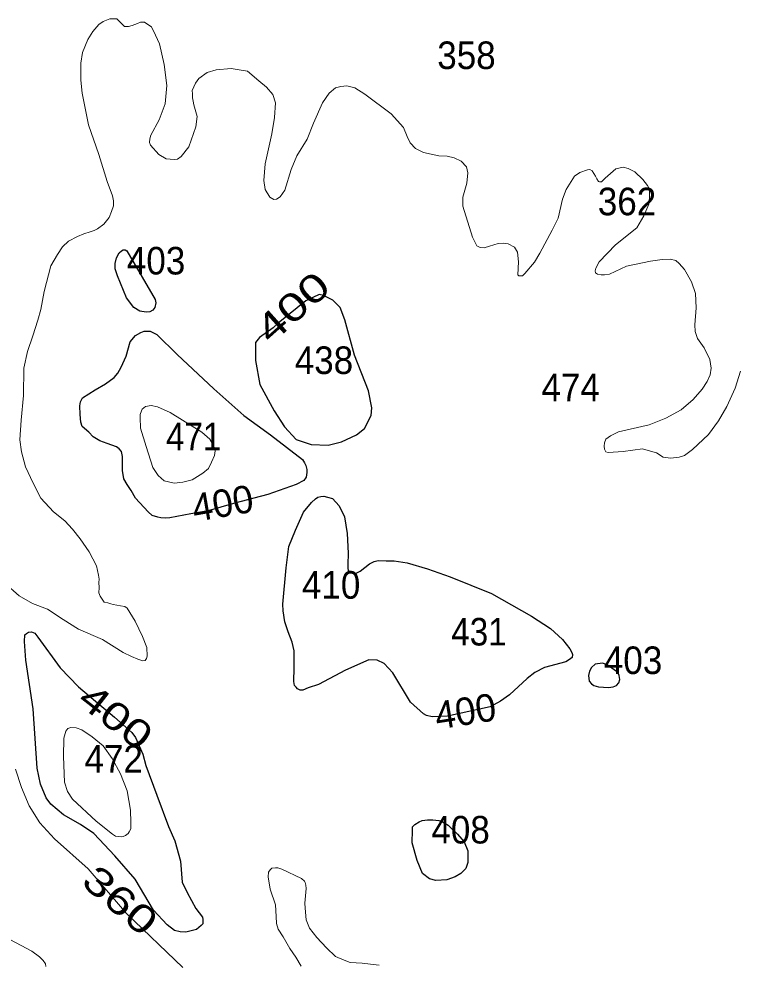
# Model space of a CAD drawing. Extents: x 445.4 to 500, y 8728.7 to 8784.
# Drawn here: x 457.78 to 461.97, y 8766.01 to 8771.49 of the extents above; entities that cross this region are included whole.
import ezdxf
from ezdxf.enums import TextEntityAlignment as Align

# ---------------------------------------------------------------- set-up
doc = ezdxf.new("R2010")
doc.units = 0
doc.header["$LTSCALE"] = 0.064
doc.layers.add('1', color=7, linetype='Continuous', lineweight=25)
doc.layers.add('2', color=7, linetype='Continuous', lineweight=13)
doc.layers.add('21', color=7, linetype='Continuous')
doc.layers.add('61', color=7, linetype='Continuous')

msp = doc.modelspace()

# ---------------------------------------------------------------- linework, layer by layer
at = {"layer": '1'}
for points in [[(458.4063, 8770.147), (458.5721, 8769.8643), (458.575, 8769.8438), (458.5691, 8769.8174), (458.5589, 8769.8028), (458.5413, 8769.7925), (458.5193, 8769.7911), (458.4826, 8769.7955), (458.4474, 8769.8174), (458.4049, 8769.8731), (458.3521, 8770.002), (458.3389, 8770.0416), (458.3403, 8770.0738), (458.3462, 8770.106), (458.3623, 8770.1338), (458.377, 8770.147), (458.3858, 8770.1514), (458.3977, 8770.1524)], [(459.2565, 8769.7003), (459.1765, 8769.6437), (459.1532, 8769.6138), (459.1532, 8769.5106), (459.1798, 8769.3709), (459.2631, 8769.2179), (459.3231, 8769.1248), (459.3897, 8769.0516), (459.4763, 8769.0216), (459.5762, 8769.0183), (459.6529, 8769.0383), (459.7395, 8769.0782), (459.7861, 8769.1148), (459.8261, 8769.1913), (459.8294, 8769.2345), (459.8094, 8769.3343), (459.7295, 8769.5406), (459.6729, 8769.7468), (459.6462, 8769.8167), (459.6029, 8769.8599), (459.5496, 8769.8866), (459.5229, 8769.8932), (459.4463, 8769.8566), (459.2864, 8769.7269)], [(458.778, 8768.6196), (458.6558, 8768.5979), (458.6309, 8768.5948), (458.6045, 8768.5979), (458.5873, 8768.601), (458.5535, 8768.6097), (458.5301, 8768.6315), (458.457, 8768.7115), (458.4319, 8768.7556), (458.4085, 8768.7905), (458.3891, 8768.8232), (458.3828, 8768.8714), (458.3828, 8768.953), (458.3766, 8768.9823), (458.3634, 8768.9978), (458.347, 8769.0087), (458.2925, 8769.0289), (458.2505, 8769.0445), (458.2124, 8769.0662), (458.1867, 8769.0942), (458.1483, 8769.1273), (458.1405, 8769.1529), (458.1358, 8769.1964), (458.1351, 8769.2477), (458.1374, 8769.2711), (458.1506, 8769.2928), (458.2238, 8769.3395), (458.2832, 8769.3743), (458.3338, 8769.4116), (458.3541, 8769.4365), (458.3743, 8769.4707), (458.4031, 8769.5352), (458.4266, 8769.6188), (458.457, 8769.6554), (458.4889, 8769.6725), (458.5068, 8769.6803), (458.5418, 8769.6795), (458.5807, 8769.6616), (458.699, 8769.545), (458.9126, 8769.3454), (459.0866, 8769.1918), (459.2414, 8769.0791), (459.4263, 8768.9355), (459.4379, 8768.9168), (459.4457, 8768.9013), (459.4512, 8768.8772), (459.4512, 8768.8609), (459.4474, 8768.8338), (459.4341, 8768.8136), (459.3906, 8768.7895), (459.2248, 8768.7328), (459.0266, 8768.6804), (458.8787, 8768.6384)], [(459.3312, 8768.3061), (459.3483, 8768.4304), (459.3853, 8768.5257), (459.4334, 8768.629), (459.4784, 8768.6854), (459.5021, 8768.7065), (459.5153, 8768.7176), (459.5324, 8768.7209), (459.5515, 8768.7223), (459.5726, 8768.7176), (459.6009, 8768.7084), (459.6398, 8768.6676), (459.6708, 8768.6031), (459.6861, 8768.5059), (459.692, 8768.3914), (459.69, 8768.3269), (459.69, 8768.3052), (459.6927, 8768.2914), (459.6999, 8768.2815), (459.7078, 8768.2769), (459.7243, 8768.275), (459.7427, 8768.2769), (459.7625, 8768.2868), (459.8165, 8768.3296), (459.8436, 8768.3427), (459.8666, 8768.3493), (459.9134, 8768.3467), (459.9585, 8768.348), (460.035, 8768.3362), (460.1523, 8768.3006), (460.2837, 8768.2555), (460.5235, 8768.1582), (460.7568, 8768.0266), (460.8662, 8767.9542), (460.9354, 8767.8901), (460.9789, 8767.8374), (460.9908, 8767.8164), (460.9947, 8767.8032), (460.9921, 8767.7861), (460.9776, 8767.7743), (460.9552, 8767.7611), (460.8313, 8767.7282), (460.776, 8767.6992), (460.732, 8767.6656), (460.6278, 8767.5708), (460.5764, 8767.534), (460.5171, 8767.5011), (460.2681, 8767.4458), (460.179, 8767.4419), (460.1474, 8767.4498), (460.129, 8767.459), (460.0538, 8767.5275), (459.951, 8767.6972), (459.901, 8767.7525), (459.8601, 8767.7709), (459.8127, 8767.7722), (459.6756, 8767.713), (459.5193, 8767.6301), (459.46, 8767.6104), (459.4284, 8767.5972), (459.4139, 8767.5972), (459.3981, 8767.6038), (459.3902, 8767.6143), (459.3796, 8767.6248), (459.3757, 8767.6472), (459.3783, 8767.7262), (459.3783, 8767.8246), (459.3678, 8767.8759), (459.3441, 8767.9364), (459.3243, 8767.9943), (459.3137, 8768.0575), (459.3124, 8768.097)], [(458.582, 8766.9882), (458.648, 8766.8057), (458.6861, 8766.7221), (458.7191, 8766.6055), (458.7292, 8766.4838), (458.7574, 8766.4237), (458.8082, 8766.3299), (458.8462, 8766.2792), (458.8488, 8766.2665), (458.8488, 8766.2412), (458.8386, 8766.2311), (458.8107, 8766.2082), (458.7498, 8766.193), (458.7168, 8766.1956), (458.6838, 8766.2032), (458.6407, 8766.2361), (458.562, 8766.3198), (458.4554, 8766.4997), (458.338, 8766.6357), (458.2162, 8766.7649), (458.1375, 8766.8181), (458.0385, 8766.8739), (457.9649, 8766.9347), (457.9395, 8766.9727), (457.9065, 8767.0513), (457.8862, 8767.1451), (457.8633, 8767.4891), (457.8201, 8767.7704), (457.8125, 8767.8794), (457.8151, 8767.9174), (457.8252, 8767.925), (457.8354, 8767.9326), (457.8531, 8767.9351), (457.8734, 8767.9275), (457.8912, 8767.9047), (458.0206, 8767.7273), (458.1272, 8767.6158), (458.3353, 8767.441), (458.4368, 8767.3523), (458.4571, 8767.3218), (458.5003, 8767.2255), (458.518, 8767.1596)], [(461.2371, 8767.7142), (461.1963, 8767.7444), (461.1686, 8767.7536), (461.1252, 8767.7483), (461.1041, 8767.7286), (461.0936, 8767.7076), (461.087, 8767.6813), (461.0909, 8767.6497), (461.1041, 8767.6339), (461.1186, 8767.6234), (461.1462, 8767.6155), (461.2029, 8767.6116), (461.2305, 8767.6168), (461.2489, 8767.6234), (461.2634, 8767.6392), (461.2687, 8767.6589), (461.2661, 8767.6813), (461.2568, 8767.6997)], [(460.386, 8766.5971), (460.3752, 8766.5628), (460.3463, 8766.5322), (460.3138, 8766.5141), (460.265, 8766.4961), (460.2018, 8766.4925), (460.1638, 8766.5015), (460.1241, 8766.534), (460.0934, 8766.6079), (460.0627, 8766.7107), (460.0663, 8766.7847), (460.0663, 8766.8045), (460.0789, 8766.8172), (460.1042, 8766.8334), (460.1223, 8766.8406), (460.153, 8766.8442), (460.1837, 8766.8442), (460.218, 8766.8406), (460.2397, 8766.8334), (460.2722, 8766.8136), (460.3264, 8766.7613), (460.3662, 8766.7162), (460.386, 8766.6638)]]:
    msp.add_lwpolyline(points, close=True, dxfattribs=at)
at = {"layer": '2'}
for points in [[(458.7017, 8770.6782), (458.6819, 8770.6766), (458.6363, 8770.6797), (458.5921, 8770.7055), (458.5449, 8770.7587), (458.5388, 8770.7755), (458.5404, 8770.7967), (458.5464, 8770.818), (458.5953, 8770.9059), (458.6303, 8771.0001), (458.6394, 8771.1065), (458.6242, 8771.2282), (458.5968, 8771.3483), (458.5738, 8771.398), (458.551, 8771.4466), (458.5281, 8771.4588), (458.5099, 8771.474), (458.487, 8771.474), (458.4688, 8771.4664), (458.4383, 8771.4542), (458.417, 8771.4481), (458.3926, 8771.4481), (458.3774, 8771.4633), (458.3607, 8771.4816), (458.3485, 8771.4922), (458.3287, 8771.4922), (458.3089, 8771.4922), (458.2693, 8771.477), (458.245, 8771.4603), (458.2097, 8771.4198), (458.1808, 8771.3727), (458.1488, 8771.2982), (458.1397, 8771.2359), (458.1397, 8771.1371), (458.1473, 8771.061), (458.1854, 8770.8776), (458.2448, 8770.7058), (458.2936, 8770.5481), (458.324, 8770.466), (458.3301, 8770.4371), (458.3301, 8770.4067), (458.3179, 8770.3748), (458.3042, 8770.3398), (458.2738, 8770.3018), (458.2373, 8770.2744), (458.2175, 8770.2653), (458.1946, 8770.2562), (458.1581, 8770.2456), (458.1201, 8770.2288), (458.0693, 8770.2019), (458.0343, 8770.17), (458.0039, 8770.1259), (457.9658, 8770.059), (457.9262, 8769.91), (457.908, 8769.8067), (457.8911, 8769.7432), (457.8622, 8769.6535), (457.8302, 8769.5623), (457.8089, 8769.465), (457.8074, 8769.3069), (457.7937, 8769.1643), (457.7861, 8769.0503), (457.7952, 8768.9804), (457.818, 8768.8922), (457.8624, 8768.7983), (457.9081, 8768.7116), (457.9811, 8768.631), (458.0481, 8768.5794), (458.0923, 8768.5322), (458.1364, 8768.476), (458.1884, 8768.3989), (458.231, 8768.3183), (458.2432, 8768.2651), (458.2463, 8768.2408), (458.2447, 8768.221), (458.2467, 8768.1926), (458.2447, 8768.1617), (458.2524, 8768.1419), (458.263, 8768.1252), (458.2752, 8768.1085), (458.2965, 8768.1039), (458.3148, 8768.0979), (458.3285, 8768.0948), (458.3498, 8768.0903), (458.3696, 8768.0857), (458.3954, 8768.0827), (458.4091, 8768.0735), (458.4549, 8767.9967), (458.4975, 8767.9085), (458.5234, 8767.8446), (458.5249, 8767.7945), (458.5219, 8767.7808), (458.5127, 8767.7686), (458.499, 8767.7671), (458.4701, 8767.7762), (458.4351, 8767.7914), (458.3849, 8767.8157), (458.2661, 8767.8902), (458.1261, 8767.9511), (458.0384, 8768.0066), (457.9471, 8768.0674)], [(461.2436, 8770.1803), (461.3683, 8770.28), (461.4092, 8770.3502), (461.437, 8770.418), (461.4411, 8770.4563), (461.4411, 8770.5037), (461.4288, 8770.5249), (461.4034, 8770.5598), (461.356, 8770.6039), (461.3184, 8770.6235), (461.289, 8770.6325), (461.2465, 8770.6219), (461.1835, 8770.5688), (461.1622, 8770.547), (461.1504, 8770.547), (461.1445, 8770.5485), (461.1356, 8770.5633), (461.1282, 8770.5795), (461.1093, 8770.6108), (461.0954, 8770.6178), (461.0815, 8770.6168), (461.0378, 8770.6009), (461.005, 8770.5801), (460.9574, 8770.5027), (460.9372, 8770.4456), (460.9114, 8770.3355), (460.8767, 8770.2661), (460.8052, 8770.1332), (460.7743, 8770.0808), (460.7174, 8770.0149), (460.7046, 8770.0021), (460.6825, 8770.0021), (460.6769, 8770.0076), (460.6806, 8770.0829), (460.6751, 8770.1381), (460.6567, 8770.1675), (460.6208, 8770.1876), (460.5934, 8770.1907), (460.5629, 8770.1891), (460.5127, 8770.1739), (460.4823, 8770.1633), (460.4579, 8770.1648), (460.4396, 8770.1754), (460.4137, 8770.2258), (460.3574, 8770.405), (460.3572, 8770.4578), (460.38, 8770.5383), (460.3876, 8770.5991), (460.3785, 8770.6341), (460.3481, 8770.6676), (460.307, 8770.6858), (460.2674, 8770.6949), (460.2187, 8770.698), (460.1289, 8770.7177), (460.0832, 8770.7405), (460.0528, 8770.774), (460.0345, 8770.8105), (460.0125, 8770.8616), (459.941, 8770.9421), (459.7888, 8771.0562), (459.7309, 8771.0927), (459.6837, 8771.1033), (459.6502, 8771.1003), (459.6183, 8771.0927), (459.5817, 8771.0622), (459.5422, 8771.0045), (459.4914, 8770.8879), (459.4548, 8770.7952), (459.3939, 8770.6979), (459.3604, 8770.6188), (459.3239, 8770.4987), (459.298, 8770.4592), (459.2767, 8770.4458), (459.26, 8770.444), (459.2371, 8770.4576), (459.2097, 8770.5017), (459.2021, 8770.5549), (459.2097, 8770.6507), (459.2493, 8770.8256), (459.2638, 8770.9194), (459.2699, 8771.006), (459.2547, 8771.0531), (459.2182, 8771.0957), (459.174, 8771.1337), (459.107, 8771.1885), (459.0705, 8771.1945), (459.0127, 8771.2037), (458.9259, 8771.1976), (458.8741, 8771.1808), (458.8254, 8771.1459), (458.8056, 8771.12), (458.7858, 8771.0759), (458.7874, 8771.0577), (458.7874, 8771.0334), (458.7919, 8771.0151), (458.7965, 8770.9939), (458.8163, 8770.9254), (458.8083, 8770.8667), (458.7672, 8770.7496), (458.723, 8770.6934), (458.7017, 8770.6782)], [(461.9688, 8769.4478), (461.9379, 8769.3485), (461.8911, 8769.2432), (461.8417, 8769.1596), (461.783, 8769.0808), (461.6902, 8768.9926), (461.6453, 8768.9583), (461.6139, 8768.9493), (461.5645, 8768.9433), (461.5211, 8768.9493), (461.4822, 8768.9747), (461.4328, 8768.9881), (461.3999, 8768.9971), (461.2877, 8768.9822), (461.2009, 8768.9762), (461.1875, 8768.9807), (461.18, 8768.9956), (461.1785, 8769.0135), (461.18, 8769.0315), (461.1875, 8769.0539), (461.2144, 8769.0733), (461.2608, 8769.0957), (461.4403, 8769.1376), (461.5362, 8769.1757), (461.6245, 8769.2235), (461.6948, 8769.2833), (461.7472, 8769.3431), (461.7758, 8769.3888), (461.7938, 8769.4277), (461.7998, 8769.465), (461.7923, 8769.5158), (461.7579, 8769.5831), (461.7205, 8769.6369), (461.707, 8769.6787), (461.704, 8769.716), (461.7115, 8769.8162), (461.7085, 8769.8979), (461.6846, 8769.9666), (461.6442, 8770.0383), (461.6142, 8770.0727), (461.5933, 8770.0906), (461.5619, 8770.0981), (461.5155, 8770.0966), (461.4471, 8770.0862), (461.3079, 8770.0578), (461.2092, 8770.01), (461.1808, 8770.007), (461.1598, 8770.007), (461.1389, 8770.0115), (461.1269, 8770.0189), (461.1254, 8770.0309), (461.1299, 8770.0458), (461.1493, 8770.0817), (461.2436, 8770.1803)], [(457.9471, 8768.0674), (457.8603, 8768.1008), (457.7811, 8768.1449), (457.6989, 8768.2179)], [(457.7615, 8767.139), (457.795, 8767.0326), (457.8393, 8766.9267), (457.9026, 8766.827), (457.9868, 8766.7336), (458.1831, 8766.5609), (458.4045, 8766.301), (458.7317, 8765.9882)], [(459.419, 8765.9952), (459.3878, 8766.0467), (459.3525, 8766.0975), (459.3145, 8766.1655), (459.286, 8766.2103), (459.2765, 8766.2422), (459.2731, 8766.2834), (459.2697, 8766.3523), (459.2395, 8766.4427), (459.2283, 8766.5134), (459.23, 8766.5409), (459.2395, 8766.5538), (459.249, 8766.5642), (459.2697, 8766.5668), (459.2843, 8766.5668), (459.3076, 8766.559), (459.4215, 8766.5039), (459.4387, 8766.4884), (459.443, 8766.4806), (459.4465, 8766.466), (459.4491, 8766.4462), (459.4413, 8766.3609), (459.4422, 8766.3311), (459.4491, 8766.2639), (459.4672, 8766.2156), (459.5095, 8766.1614), (459.5655, 8766.1011), (459.6187, 8766.0523), (459.6696, 8766.0308), (459.7041, 8766.0161), (459.7731, 8766.0127), (459.8222, 8766.0075), (459.8723, 8766.0006)], [(457.7287, 8766.1501), (457.7938, 8766.1149), (457.8563, 8766.0824), (457.8997, 8766.0499), (457.9214, 8766.0282), (457.935, 8766.0092)], [(457.935, 8766.0092), (457.9377, 8765.993)]]:
    msp.add_lwpolyline(points, dxfattribs=at)
for points in [[(458.7329, 8768.8034), (458.6817, 8768.7985), (458.6242, 8768.8122), (458.5893, 8768.8421), (458.558, 8768.8883), (458.5193, 8769.0117), (458.4855, 8769.1172), (458.4842, 8769.1796), (458.4842, 8769.197), (458.4917, 8769.217), (458.4967, 8769.2282), (458.5155, 8769.2432), (458.5492, 8769.2494), (458.5854, 8769.2407), (458.6578, 8769.2082), (458.8427, 8769.0947), (458.8889, 8769.0536), (458.9104, 8769.0167), (458.9204, 8768.9867), (458.9154, 8768.9593), (458.8979, 8768.9194), (458.8805, 8768.8832), (458.848, 8768.857), (458.7868, 8768.8171)], [(458.4093, 8767.0125), (458.4288, 8766.9008), (458.4299, 8766.83), (458.431, 8766.7919), (458.4212, 8766.7756), (458.4146, 8766.7647), (458.3994, 8766.7527), (458.3852, 8766.7473), (458.3743, 8766.7462), (458.3579, 8766.7473), (458.3405, 8766.7505), (458.3241, 8766.7614), (458.2293, 8766.8376), (458.0908, 8766.9651), (458.0622, 8767.0093), (458.0458, 8767.0626), (458.0403, 8767.2118), (458.0404, 8767.3192), (458.0535, 8767.3595), (458.0655, 8767.3737), (458.0829, 8767.3802), (458.1123, 8767.3781), (458.1451, 8767.3661), (458.205, 8767.3269), (458.2694, 8767.2735), (458.3217, 8767.2005), (458.3711, 8767.1116)]]:
    msp.add_lwpolyline(points, close=True, dxfattribs=at)

# ---------------------------------------------------------------- texts
at = {"layer": '21'}
for s, width, p in [('358', 0.95, (460.2092, 8771.2012)), ('362', 0.95, (461.1413, 8770.3528)), ('403', 0.95, (458.4072, 8770.0092)), ('438', 0.95, (459.3818, 8769.4316)), ('474', 0.95, (460.814, 8769.274)), ('471', 0.9, (458.6345, 8768.9888)), ('410', 0.95, (459.4235, 8768.1277)), ('431', 0.9, (460.2907, 8767.8562)), ('403', 0.95, (461.1764, 8767.6906)), ('472', 0.95, (458.1612, 8767.1181)), ('408', 0.95, (460.1751, 8766.7073))]:
    msp.add_text(s, height=0.16, dxfattribs=dict(at, width=width)).set_placement(p)
at = {"layer": '61'}
for s, rotation, width, p in [('400', 41.79, 1.35, (459.4229, 8769.7601)), ('400', 322.119, 1.3, (458.2941, 8767.3812)), ('360', 319.367, 1.35, (458.3172, 8766.3166))]:
    msp.add_text(s, height=0.16, rotation=rotation, dxfattribs=dict(at, width=width)).set_placement(p, align=Align.CENTER)
for rotation, p in [(9.752, (458.9764, 8768.6033)), (9.023, (460.3847, 8767.3958))]:
    msp.add_text('400', height=0.16, rotation=rotation, dxfattribs=at).set_placement(p, align=Align.CENTER)

doc.saveas('drawing.dxf')
